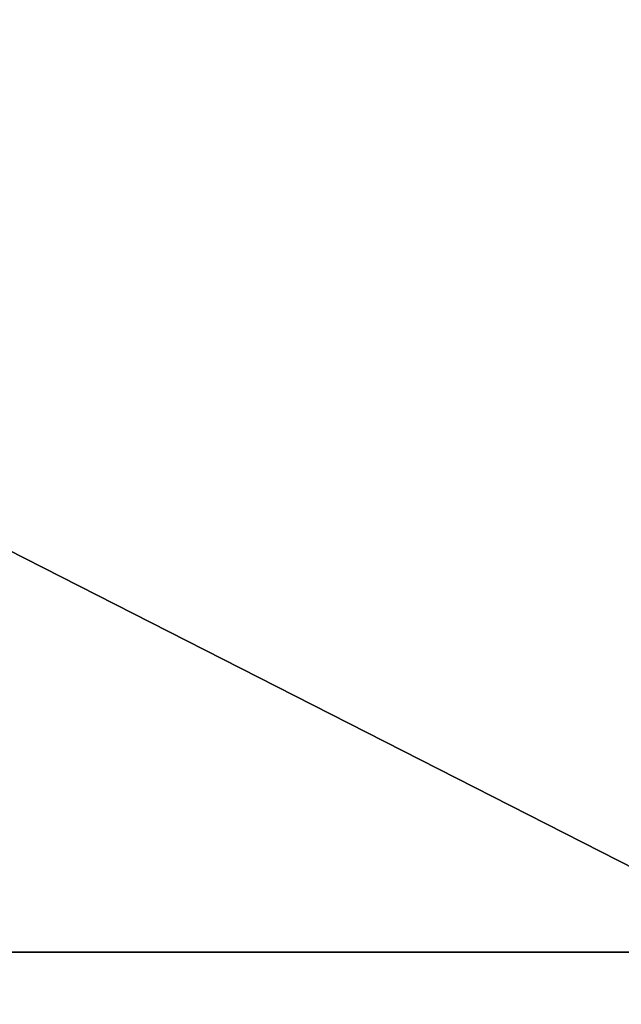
# Model space of a CAD drawing. Header units: millimetres. Extents: x -50 to 50, y -22 to 96.
# Tile 293 of 374: x 43.584 to 44.292, y 3.95 to 5.108. Entities that reach past the tile are written whole.
import ezdxf

# ---------------------------------------------------------------- set-up
doc = ezdxf.new("R2010")
doc.units = ezdxf.units.MM
doc.header["$LTSCALE"] = 65.185185
doc.layers.add('1159', color=7, linetype='CONTINUOUS')
doc.layers.add('1164', color=7, linetype='CONTINUOUS')

msp = doc.modelspace()

# ---------------------------------------------------------------- linework, layer by layer
at = {"layer": '1159', "linetype": 'CONTINUOUS'}
for points in [[(39, 6.811, 13.9234), (39, 4.0118, 14.9718), (44.5, 6.811, 13.9234), (39, 6.811, 13.9234)], [(39, 4.0118, 14.9718), (44.5, 4.0117, 14.9718), (44.5, 6.811, 13.9234), (39, 4.0118, 14.9718)], [(39, 4.0118, 14.9718), (39, 1.0632, 15.4635), (44.5, 4.0117, 14.9718), (39, 4.0118, 14.9718)], [(39, 1.0632, 15.4635), (44.5, 1.0632, 15.4635), (44.5, 4.0117, 14.9718), (39, 1.0632, 15.4635)]]:
    msp.add_3dface(points, dxfattribs=at)
at = {"layer": '1164', "linetype": 'CONTINUOUS'}
for points in [[(39, 4.0118, -14.9718), (39, 6.811, -13.9234), (44.5, 4.0117, -14.9718), (39, 4.0118, -14.9718)], [(39, 6.811, -13.9234), (44.5, 6.811, -13.9234), (44.5, 4.0117, -14.9718), (39, 6.811, -13.9234)], [(39, 1.0632, -15.4635), (39, 4.0118, -14.9718), (44.5, 1.0632, -15.4635), (39, 1.0632, -15.4635)], [(39, 4.0118, -14.9718), (44.5, 4.0117, -14.9718), (44.5, 1.0632, -15.4635), (39, 4.0118, -14.9718)]]:
    msp.add_3dface(points, dxfattribs=at)

doc.saveas('drawing.dxf')
